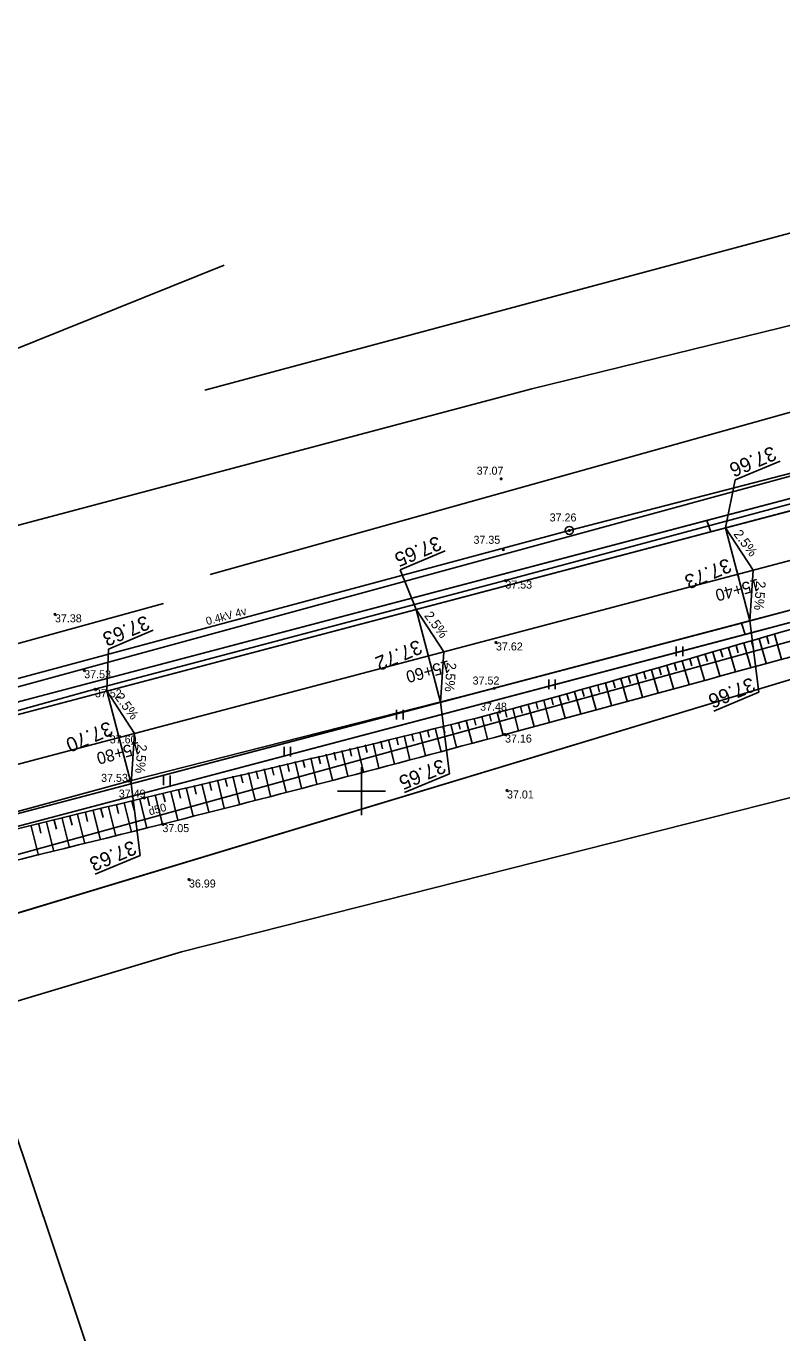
# Model space of a CAD drawing. Extents: x 469981 to 472086, y 246785 to 247785.
# Drawn here: x 470529 to 470576.3, y 247116.2 to 247197.8 of the extents above; entities that cross this region are included whole.
import ezdxf

# ---------------------------------------------------------------- set-up
doc = ezdxf.new("R2010")
doc.units = 0
for name, color, linetype in [('0_922', 7, 'Continuous'), ('0_Asfalta_mala', 7, 'Continuous'), ('0_Asfalta_Nomale', 7, 'Continuous'), ('0_Ruut_Braukt', 7, 'Continuous'), ('0_Ruut_nomale', 7, 'Continuous'), ('0_vertikals', 7, 'Continuous'), ('0_vertkals_cipari', 7, 'Continuous'), ('21', 7, 'Continuous'), ('6_piketaza', 7, 'Continuous'), ('CELI_CMAL_####_####_#', 7, 'Continuous'), ('DREN_VADP_####_####_#', 7, 'Continuous'), ('DREN_VADP_####_TKST_#', 7, 'Continuous'), ('ELEK_ELEM_####_####_#', 7, 'Continuous'), ('ELEK_VADV_ZSPR_####_#', 7, 'Continuous'), ('ELEK_VADV_ZSPR_TKST_#', 7, 'Continuous'), ('GEOD_ELEM_####_####_#', 7, 'Continuous'), ('RAMI_PLAN_####_TKST_#', 7, 'Continuous'), ('RAMI_UZMR_####_####_#', 7, 'Continuous'), ('RELJ_AATZ_####_TKST_#', 7, 'Continuous'), ('RELJ_ELEM_####_####_#', 7, 'Continuous'), ('RELJ_NOGA_####_####_#', 7, 'Continuous'), ('RELJ_NOGL_####_####_#', 7, 'Continuous'), ('ROBZ_IERR_####_####_#', 7, 'Continuous'), ('ROBZ_PROJ_####_####_#', 7, 'Continuous'), ('TERT_ELEM_####_####_#', 7, 'Continuous')]:
    doc.layers.add(name, color=color, linetype=linetype)

msp = doc.modelspace()

# ---------------------------------------------------------------- linework, layer by layer
at = {"layer": '0_922'}
msp.add_line((470631.479, 247178.827), (470501.235, 247144.508), dxfattribs=at)
at = {"layer": '0_Asfalta_mala'}
for p, q in [((470630.743, 247181.735), (470500.471, 247147.409)), ((470632.216, 247175.919), (470501.999, 247141.607))]:
    msp.add_line(p, q, dxfattribs=at)
at = {"layer": '0_Asfalta_Nomale'}
for p, q in [((470630.558, 247182.462), (470500.28, 247148.134)), ((470632.435, 247175.201), (470502.191, 247140.882))]:
    msp.add_line(p, q, dxfattribs=at)
at = {"layer": '0_Ruut_Braukt'}
for p, q in [((470630.743, 247181.735), (470500.471, 247147.409)), ((470501.999, 247141.607), (470632.216, 247175.919))]:
    msp.add_line(p, q, dxfattribs=at)
at = {"layer": '0_Ruut_nomale'}
for p, q in [((470632.216, 247175.919), (470573.737, 247160.51)), ((470573.976, 247159.797), (470632.366, 247175.183)), ((470571.587, 247166.924), (470500.28, 247148.134)), ((470571.826, 247166.211), (470571.587, 247166.924)), ((470500.471, 247147.409), (470571.826, 247166.211)), ((470573.737, 247160.51), (470501.999, 247141.607)), ((470502.191, 247140.882), (470573.976, 247159.797)), ((470573.976, 247159.797), (470573.737, 247160.51)), ((470573.737, 247160.51), (470573.976, 247159.797))]:
    msp.add_line(p, q, dxfattribs=at)
msp.add_lwpolyline([(470677.373, 247193.078), (470636.595, 247183.159), (470630.743, 247181.735), (470609.652, 247176.178), (470590.067, 247171.017), (470577.926, 247167.818), (470571.826, 247166.211), (470571.587, 247166.924), (470610.769, 247177.248), (470640.083, 247184.779), (470647.269, 247186.527), (470688.32, 247196.513)], dxfattribs=at)
at = {"layer": '0_vertikals'}
for p, q in [((470573.346, 247169.452), (470576.157, 247170.629)), ((470572.747, 247166.454), (470573.346, 247169.452)), ((470552.419, 247163.842), (470555.229, 247165.018)), ((470553.408, 247161.358), (470552.419, 247163.842)), ((470574.276, 247160.652), (470574.834, 247156.184)), ((470534.169, 247158.876), (470536.979, 247160.053)), ((470534.068, 247156.262), (470534.169, 247158.876)), ((470572.024, 247155.007), (470574.834, 247156.184)), ((470554.936, 247155.556), (470555.494, 247151.088)), ((470552.684, 247149.911), (470555.494, 247151.088)), ((470535.596, 247150.46), (470536.154, 247145.992)), ((470533.344, 247144.815), (470536.154, 247145.992))]:
    msp.add_line(p, q, dxfattribs=at)
for points in [[(470574.276, 247160.652), (470574.479, 247163.808), (470572.747, 247166.454)], [(470554.936, 247155.556), (470555.139, 247158.712), (470553.408, 247161.358)], [(470535.596, 247150.46), (470535.799, 247153.616), (470534.068, 247156.262)]]:
    msp.add_lwpolyline(points, close=True, dxfattribs=at)
at = {"layer": '21'}
msp.add_line((470631.479, 247178.827), (470501.235, 247144.508), dxfattribs=at)
at = {"layer": '6_piketaza'}
for points in [[(470573.576, 247163.311), (470573.448, 247163.795)], [(470554.236, 247158.215), (470554.108, 247158.699)], [(470534.896, 247153.119), (470534.768, 247153.603)]]:
    msp.add_lwpolyline(points, dxfattribs=at)
at = {"layer": 'CELI_CMAL_####_####_#'}
for points in [[(470680.531, 247188.015), (470656.078, 247181.92), (470633.135, 247176.069), (470607.49, 247169.517), (470585.395, 247163.573), (470558.297, 247156.434), (470535.442, 247150.637), (470509.365, 247143.534), (470489.378, 247138.1), (470466.613, 247131.634), (470446.232, 247124.835), (470445.198, 247123.768), (470444.164, 247122.701), (470443.294, 247120.95), (470443.206, 247119.29), (470443.523, 247108.72)], [(470207.251, 246955.004), (470220.145, 246963.116), (470261.486, 246992.424), (470276.308, 247005.858), (470296.122, 247025.635), (470312.816, 247042.969), (470330.98, 247061.836), (470346.394, 247077.324), (470364.172, 247092.272), (470374.754, 247099.764), (470384.938, 247106.322), (470390.015, 247108.873), (470395.699, 247111.348), (470409.875, 247117.262), (470415.428, 247119.375), (470428.615, 247124.712), (470444.307, 247130.298), (470466.241, 247137.389), (470487.751, 247143.859), (470509.15, 247149.677), (470533.329, 247156.368), (470558.982, 247163.161), (470583.723, 247169.81), (470606.354, 247175.581)]]:
    msp.add_lwpolyline(points, dxfattribs=at)
at = {"layer": 'DREN_VADP_####_####_#'}
for points in [[(470540.2, 247175.059), (470613.021, 247194.586)], [(470540.531, 247163.538), (470616.141, 247184.678)], [(470541.414, 247182.868), (470449.185, 247145.776), (470448.006, 247137.086)], [(470448.006, 247137.086), (470537.608, 247161.729)], [(470516.776, 247142.815), (470586.473, 247162.049)]]:
    msp.add_lwpolyline(points, dxfattribs=at)
at = {"layer": 'ELEK_ELEM_####_####_#'}
for radius in [0.25, 0.0225]:
    msp.add_circle((470562.984, 247166.291), radius, dxfattribs=at)
at = {"layer": 'ELEK_VADV_ZSPR_####_#'}
for p, q in [((470562.984, 247166.291), (470601.693, 247176.325)), ((470518.26, 247154.287), (470562.984, 247166.291))]:
    msp.add_line(p, q, dxfattribs=at)
at = {"layer": 'GEOD_ELEM_####_####_#'}
for p, q in [((470550, 247151.5), (470550, 247150)), ((470548.5, 247150), (470550, 247150)), ((470550, 247150), (470550, 247148.5)), ((470550, 247150), (470551.5, 247150))]:
    msp.add_line(p, q, dxfattribs=at)
at = {"layer": 'RAMI_PLAN_####_TKST_#'}
msp.add_lwpolyline([(470585.956, 246956.805), (470074.903, 246785.499), (469981.146, 247065.204), (470492.199, 247236.51)], close=True, dxfattribs=at)
at = {"layer": 'RAMI_UZMR_####_####_#'}
for points in [[(470081.833, 246858.073), (470071.225, 246873.795), (470075.411, 246878.04), (470140.155, 246920.953), (470236.136, 246982.998), (470257.83, 246999.315), (470274.171, 247013.774), (470358.465, 247102.148), (470367.97, 247107.52), (470388.133, 247118.916), (470465.996, 247150.017), (470560.64, 247175.144), (470793.366, 247232.231)], [(470682.857, 247179.693), (470601.924, 247155.957), (470538.749, 247139.954), (470448.7, 247112.965), (470443.256, 247108.572), (470439.042, 247107.166), (470426.399, 247105.409), (470390.93, 247093.141), (470379.516, 247082.95), (470369.859, 247080.841), (470357.567, 247068.014), (470285.914, 246993.254), (470269.057, 246978.845), (470246.406, 246963.908), (470178.978, 246918.441), (470154.395, 246901.045), (470104.604, 246871.942), (470081.833, 246858.073)]]:
    msp.add_lwpolyline(points, dxfattribs=at)
at = {"layer": 'RELJ_ELEM_####_####_#'}
for centre in [(470558.721, 247169.517), (470562.984, 247166.291), (470558.859, 247165.093), (470558.982, 247163.161), (470530.83, 247161.052), (470558.4, 247159.293), (470532.659, 247157.557), (470558.297, 247156.434), (470533.329, 247156.368), (470558.637, 247154.955), (470534.257, 247153.487), (470558.966, 247153.542), (470535.442, 247150.637), (470559.088, 247150.046), (470536.42, 247149.583), (470537.55, 247147.945), (470539.207, 247144.483)]:
    msp.add_circle(centre, 0.05, dxfattribs=at)
at = {"layer": 'RELJ_NOGA_####_####_#'}
for p, q in [((470575.804, 247159.805), (470576.256, 247158.255)), ((470575.804, 247159.805), (470576.256, 247158.255)), ((470572.924, 247158.965), (470573.362, 247157.464)), ((470572.924, 247158.965), (470573.362, 247157.464)), ((470573.404, 247159.105), (470573.536, 247158.652)), ((470573.404, 247159.105), (470573.536, 247158.652)), ((470573.884, 247159.245), (470574.327, 247157.727)), ((470573.884, 247159.245), (470574.327, 247157.727)), ((470574.364, 247159.385), (470574.498, 247158.927)), ((470574.364, 247159.385), (470574.498, 247158.927)), ((470574.844, 247159.525), (470575.292, 247157.991)), ((470574.844, 247159.525), (470575.292, 247157.991)), ((470575.324, 247159.665), (470575.459, 247159.202)), ((470575.324, 247159.665), (470575.459, 247159.202)), ((470570.044, 247158.125), (470570.468, 247156.673)), ((470570.044, 247158.125), (470570.468, 247156.673)), ((470570.524, 247158.265), (470570.652, 247157.827)), ((470570.524, 247158.265), (470570.652, 247157.827)), ((470571.004, 247158.405), (470571.432, 247156.937)), ((470571.004, 247158.405), (470571.432, 247156.937)), ((470571.484, 247158.545), (470571.613, 247158.102)), ((470571.484, 247158.545), (470571.613, 247158.102)), ((470571.964, 247158.685), (470572.397, 247157.2)), ((470571.964, 247158.685), (470572.397, 247157.2)), ((470572.444, 247158.825), (470572.575, 247158.377)), ((470572.444, 247158.825), (470572.575, 247158.377)), ((470567.163, 247157.29), (470567.567, 247155.881)), ((470567.163, 247157.29), (470567.567, 247155.881)), ((470567.643, 247157.428), (470567.765, 247157.004)), ((470567.643, 247157.428), (470567.765, 247157.004)), ((470568.124, 247157.567), (470568.534, 247156.145)), ((470568.124, 247157.567), (470568.534, 247156.145)), ((470568.604, 247157.706), (470568.728, 247157.277)), ((470568.604, 247157.706), (470568.728, 247157.277)), ((470569.084, 247157.845), (470569.503, 247156.41)), ((470569.084, 247157.845), (470569.503, 247156.41)), ((470569.564, 247157.985), (470569.691, 247157.552)), ((470569.564, 247157.985), (470569.691, 247157.552)), ((470564.276, 247156.473), (470564.663, 247155.09)), ((470564.276, 247156.473), (470564.663, 247155.09)), ((470564.758, 247156.608), (470564.875, 247156.192)), ((470564.758, 247156.608), (470564.875, 247156.192)), ((470565.239, 247156.743), (470565.63, 247155.353)), ((470565.239, 247156.743), (470565.63, 247155.353)), ((470565.72, 247156.879), (470565.839, 247156.461)), ((470565.72, 247156.879), (470565.839, 247156.461)), ((470566.201, 247157.016), (470566.599, 247155.617)), ((470566.201, 247157.016), (470566.599, 247155.617)), ((470566.682, 247157.153), (470566.802, 247156.732)), ((470566.682, 247157.153), (470566.802, 247156.732)), ((470561.383, 247155.678), (470561.754, 247154.298)), ((470561.383, 247155.678), (470561.754, 247154.298)), ((470561.866, 247155.809), (470561.978, 247155.395)), ((470561.866, 247155.809), (470561.978, 247155.395)), ((470562.349, 247155.94), (470562.725, 247154.562)), ((470562.349, 247155.94), (470562.725, 247154.562)), ((470562.831, 247156.072), (470562.944, 247155.659)), ((470562.831, 247156.072), (470562.944, 247155.659)), ((470563.313, 247156.205), (470563.695, 247154.826)), ((470563.313, 247156.205), (470563.695, 247154.826)), ((470563.795, 247156.339), (470563.91, 247155.924)), ((470563.795, 247156.339), (470563.91, 247155.924)), ((470558.482, 247154.915), (470558.842, 247153.509)), ((470558.482, 247154.915), (470558.842, 247153.509)), ((470558.966, 247155.04), (470559.075, 247154.62)), ((470558.966, 247155.04), (470559.075, 247154.62)), ((470559.45, 247155.166), (470559.813, 247153.772)), ((470559.45, 247155.166), (470559.813, 247153.772)), ((470559.934, 247155.292), (470560.044, 247154.876)), ((470559.934, 247155.292), (470560.044, 247154.876)), ((470560.417, 247155.42), (470560.785, 247154.035)), ((470560.417, 247155.42), (470560.785, 247154.035)), ((470560.901, 247155.549), (470561.011, 247155.134)), ((470560.901, 247155.549), (470561.011, 247155.134)), ((470555.087, 247154.063), (470555.196, 247153.624)), ((470555.087, 247154.063), (470555.196, 247153.624)), ((470555.573, 247154.183), (470555.933, 247152.727)), ((470555.573, 247154.183), (470555.933, 247152.727)), ((470556.058, 247154.303), (470556.166, 247153.869)), ((470556.058, 247154.303), (470556.166, 247153.869)), ((470556.543, 247154.424), (470556.904, 247152.987)), ((470556.543, 247154.424), (470556.904, 247152.987)), ((470557.028, 247154.546), (470557.136, 247154.117)), ((470557.028, 247154.546), (470557.136, 247154.117)), ((470557.513, 247154.668), (470557.874, 247153.247)), ((470557.513, 247154.668), (470557.874, 247153.247)), ((470557.998, 247154.791), (470558.105, 247154.367)), ((470557.998, 247154.791), (470558.105, 247154.367)), ((470551.686, 247153.238), (470552.055, 247151.7)), ((470551.686, 247153.238), (470552.055, 247151.7)), ((470552.172, 247153.355), (470552.282, 247152.897)), ((470552.172, 247153.355), (470552.282, 247152.897)), ((470552.658, 247153.472), (470553.024, 247151.955)), ((470552.658, 247153.472), (470553.024, 247151.955)), ((470553.144, 247153.589), (470553.253, 247153.137)), ((470553.144, 247153.589), (470553.253, 247153.137)), ((470553.63, 247153.707), (470553.993, 247152.211)), ((470553.63, 247153.707), (470553.993, 247152.211)), ((470554.116, 247153.825), (470554.225, 247153.38)), ((470554.116, 247153.825), (470554.225, 247153.38)), ((470554.602, 247153.944), (470554.964, 247152.469)), ((470554.602, 247153.944), (470554.964, 247152.469)), ((470548.281, 247152.43), (470548.395, 247151.945)), ((470548.281, 247152.43), (470548.395, 247151.945)), ((470548.767, 247152.545), (470549.146, 247150.94)), ((470548.767, 247152.545), (470549.146, 247150.94)), ((470549.254, 247152.66), (470549.367, 247152.182)), ((470549.254, 247152.66), (470549.367, 247152.182)), ((470549.74, 247152.775), (470550.116, 247151.192)), ((470549.74, 247152.775), (470550.116, 247151.192)), ((470550.227, 247152.891), (470550.339, 247152.419)), ((470550.227, 247152.891), (470550.339, 247152.419)), ((470550.713, 247153.006), (470551.085, 247151.446)), ((470550.713, 247153.006), (470551.085, 247151.446)), ((470551.2, 247153.122), (470551.311, 247152.657)), ((470551.2, 247153.122), (470551.311, 247152.657)), ((470544.874, 247151.627), (470545.273, 247149.935)), ((470544.874, 247151.627), (470545.273, 247149.935)), ((470545.361, 247151.741), (470545.48, 247151.237)), ((470545.361, 247151.741), (470545.48, 247151.237)), ((470545.847, 247151.856), (470546.241, 247150.185)), ((470545.847, 247151.856), (470546.241, 247150.185)), ((470546.334, 247151.971), (470546.452, 247151.473)), ((470546.334, 247151.971), (470546.452, 247151.473)), ((470546.821, 247152.086), (470547.21, 247150.436)), ((470546.821, 247152.086), (470547.21, 247150.436)), ((470547.307, 247152.2), (470547.423, 247151.709)), ((470547.307, 247152.2), (470547.423, 247151.709)), ((470547.794, 247152.315), (470548.178, 247150.688)), ((470547.794, 247152.315), (470548.178, 247150.688)), ((470541.469, 247150.818), (470541.595, 247150.291)), ((470541.469, 247150.818), (470541.595, 247150.291)), ((470541.955, 247150.934), (470542.373, 247149.187)), ((470541.955, 247150.934), (470542.373, 247149.187)), ((470542.441, 247151.05), (470542.566, 247150.529)), ((470542.441, 247151.05), (470542.566, 247150.529)), ((470542.928, 247151.166), (470543.339, 247149.436)), ((470542.928, 247151.166), (470543.339, 247149.436)), ((470543.414, 247151.281), (470543.537, 247150.765)), ((470543.414, 247151.281), (470543.537, 247150.765)), ((470543.901, 247151.397), (470544.306, 247149.685)), ((470543.901, 247151.397), (470544.306, 247149.685)), ((470544.387, 247151.512), (470544.508, 247151.001)), ((470544.387, 247151.512), (470544.508, 247151.001)), ((470538.068, 247149.992), (470538.511, 247148.192)), ((470538.068, 247149.992), (470538.511, 247148.192)), ((470538.553, 247150.112), (470538.685, 247149.573)), ((470538.553, 247150.112), (470538.685, 247149.573)), ((470539.039, 247150.231), (470539.477, 247148.441)), ((470539.039, 247150.231), (470539.477, 247148.441)), ((470539.525, 247150.349), (470539.655, 247149.814)), ((470539.525, 247150.349), (470539.655, 247149.814)), ((470540.011, 247150.467), (470540.441, 247148.689)), ((470540.011, 247150.467), (470540.441, 247148.689)), ((470540.497, 247150.584), (470540.625, 247150.053)), ((470540.497, 247150.584), (470540.625, 247150.053)), ((470540.983, 247150.701), (470541.406, 247148.938)), ((470540.983, 247150.701), (470541.406, 247148.938)), ((470534.672, 247149.145), (470534.808, 247148.599)), ((470534.672, 247149.145), (470534.808, 247148.599)), ((470535.157, 247149.266), (470535.612, 247147.448)), ((470535.157, 247149.266), (470535.612, 247147.448)), ((470535.642, 247149.387), (470535.778, 247148.843)), ((470535.642, 247149.387), (470535.778, 247148.843)), ((470536.127, 247149.509), (470536.582, 247147.696)), ((470536.127, 247149.509), (470536.582, 247147.696)), ((470536.612, 247149.63), (470536.748, 247149.087)), ((470536.612, 247149.63), (470536.748, 247149.087)), ((470537.097, 247149.752), (470537.549, 247147.945)), ((470537.097, 247149.752), (470537.549, 247147.945)), ((470537.582, 247149.872), (470537.717, 247149.331)), ((470537.582, 247149.872), (470537.717, 247149.331)), ((470531.276, 247148.298), (470531.732, 247146.467)), ((470531.276, 247148.298), (470531.732, 247146.467)), ((470531.761, 247148.419), (470531.898, 247147.87)), ((470531.761, 247148.419), (470531.898, 247147.87)), ((470532.246, 247148.539), (470532.702, 247146.711)), ((470532.246, 247148.539), (470532.702, 247146.711)), ((470532.731, 247148.66), (470532.868, 247148.112)), ((470532.731, 247148.66), (470532.868, 247148.112)), ((470533.216, 247148.781), (470533.671, 247146.956)), ((470533.216, 247148.781), (470533.671, 247146.956)), ((470533.702, 247148.902), (470533.838, 247148.355)), ((470533.702, 247148.902), (470533.838, 247148.355)), ((470534.187, 247149.023), (470534.642, 247147.201)), ((470534.187, 247149.023), (470534.642, 247147.201)), ((470529.335, 247147.814), (470529.792, 247145.981)), ((470529.335, 247147.814), (470529.792, 247145.981)), ((470529.82, 247147.935), (470529.957, 247147.385)), ((470529.82, 247147.935), (470529.957, 247147.385)), ((470530.305, 247148.056), (470530.762, 247146.224)), ((470530.305, 247148.056), (470530.762, 247146.224)), ((470530.791, 247148.177), (470530.928, 247147.627)), ((470530.791, 247148.177), (470530.928, 247147.627))]:
    msp.add_line(p, q, dxfattribs=at)
msp.add_spline([(470443.762, 247118.331), (470443.88, 247120.814), (470444.471, 247122.233), (470445.96, 247123.747), (470447.74, 247124.344), (470466.701, 247130.323), (470490.205, 247137.037), (470509.522, 247142.633), (470536.42, 247149.583), (470558.637, 247154.955), (470585.403, 247162.504), (470607.875, 247168.231), (470633.412, 247175.414), (470656.062, 247180.759), (470680.788, 247187.471), (470708.074, 247193.923), (470734.191, 247200.317), (470761.697, 247206.456), (470789.773, 247212.754), (470817.257, 247216.179), (470830.019, 247217.144), (470848.586, 247217.569), (470861.752, 247217.476), (470881.066, 247214.264), (470905.336, 247205.96), (470932.738, 247196.11), (470958.906, 247187.141), (470978.102, 247181.086)], degree=3, dxfattribs=at)
at = {"layer": 'RELJ_NOGL_####_####_#'}
msp.add_spline([(470444.636, 247118.184), (470444.802, 247120.028), (470444.991, 247120.926), (470445.558, 247121.73), (470446.408, 247122.251), (470448.872, 247122.621), (470466.486, 247128.526), (470490.665, 247135.792), (470509.603, 247140.94), (470537.55, 247147.945), (470558.966, 247153.542), (470586.086, 247160.934), (470607.922, 247166.842), (470634.241, 247173.648), (470681.28, 247185.658), (470708.292, 247192.117), (470734.878, 247198.699), (470761.457, 247204.922), (470790.498, 247211.068), (470817.148, 247213.701), (470830.618, 247215.209), (470848.022, 247215.369), (470862.099, 247215.472), (470880.883, 247212.412), (470904.425, 247203.826), (470932.21, 247193.701), (470958.298, 247186.024), (470977.689, 247180.167)], degree=3, dxfattribs=at)
at = {"layer": 'ROBZ_IERR_####_####_#'}
msp.add_lwpolyline([(470310.127, 246974.356), (470275.956, 246992.729), (470371.503, 247083.47), (470396.219, 247097.502), (470431.624, 247112.202), (470468.364, 247124.23), (470636.973, 247175.147), (470640.03, 247134.708)], dxfattribs=at)
at = {"layer": 'ROBZ_PROJ_####_####_#'}
for points in [[(471398.351, 247372.094), (471346.741, 247338.478), (471133.176, 247205.05), (471108.425, 247194.786), (471087.339, 247189.709), (471023.306, 247181.157), (470962.604, 247185.245), (470905.63, 247205.857), (470878.75, 247214.454), (470852.344, 247217.039), (470815.743, 247215.147), (470778.583, 247209.26), (470718.669, 247194.633), (470636.973, 247175.147), (470468.364, 247124.23), (470431.624, 247112.202), (470396.219, 247097.502), (470371.503, 247083.47), (470275.956, 246992.729), (470152.342, 246907.761), (470066.737, 246851.23)], [(470715.25, 247246.151), (470688.303, 247197.106), (470613.752, 247179.765), (470474.818, 247141.882), (470438.432, 247129.536), (470421.395, 247122.632), (470455.523, 247176.924)], [(470062.774, 246863.479), (470070.591, 246868.587), (470253.618, 246988.247), (470269.149, 247002.795), (470278.124, 247011.202), (470361.554, 247094.257), (470368.265, 247098.262), (470383.103, 247107.116), (470421.395, 247122.632), (470438.432, 247129.536), (470474.818, 247141.882), (470613.752, 247179.765), (470688.303, 247197.106)]]:
    msp.add_lwpolyline(points, dxfattribs=at)
at = {"layer": 'TERT_ELEM_####_####_#'}
for p, q in [((470569.671, 247158.436), (470569.671, 247159.036)), ((470570.071, 247158.436), (470570.071, 247159.036)), ((470561.702, 247156.378), (470561.702, 247156.978)), ((470562.102, 247156.378), (470562.102, 247156.978)), ((470552.19, 247154.491), (470552.19, 247155.091)), ((470552.59, 247154.491), (470552.59, 247155.091)), ((470545.163, 247152.176), (470545.163, 247152.776)), ((470545.563, 247152.176), (470545.563, 247152.776)), ((470537.622, 247150.375), (470537.622, 247150.975)), ((470538.022, 247150.375), (470538.022, 247150.975))]:
    msp.add_line(p, q, dxfattribs=at)

# ---------------------------------------------------------------- texts
at = {"layer": '0_vertkals_cipari'}
for s, height, rotation, p in [('37.66', 0.9, 202.71113, (470575.68, 247171.585)), ('2.5%', 0.5993, 306.82353, (470573.22, 247166.061)), ('37.65', 0.9, 202.71113, (470554.753, 247165.975)), ('37.73', 0.9, 202.71113, (470572.881, 247164.586)), ('2.5%', 0.5993, 265.61126, (470574.668, 247163.153)), ('37.63', 0.9, 202.71113, (470536.503, 247161.009)), ('2.5%', 0.5993, 306.82353, (470553.88, 247160.965)), ('37.72', 0.9, 202.71113, (470553.541, 247159.49)), ('2.5%', 0.5993, 265.61126, (470555.328, 247158.057)), ('37.66', 0.9, 202.71113, (470574.358, 247157.14)), ('2.5%', 0.5993, 306.82353, (470534.54, 247155.869)), ('37.70', 0.9, 202.71113, (470534.201, 247154.394)), ('2.5%', 0.5993, 265.61126, (470535.988, 247152.961)), ('37.65', 0.9, 202.71113, (470555.018, 247152.044)), ('37.63', 0.9, 202.71113, (470535.678, 247146.948))]:
    msp.add_text(s, height=height, rotation=rotation, dxfattribs=at).set_placement(p)
at = {"layer": '6_piketaza'}
for s, p in [('15+40', (470574.771, 247163.29)), ('15+60', (470555.431, 247158.194)), ('15+80', (470536.091, 247153.098))]:
    msp.add_text(s, height=0.75, rotation=194.76173, dxfattribs=at).set_placement(p)
at = {"layer": 'DREN_VADP_####_TKST_#'}
msp.add_text('d50', height=0.5, rotation=15.42846, dxfattribs=at).set_placement((470536.761, 247148.486))
at = {"layer": 'ELEK_VADV_ZSPR_TKST_#'}
msp.add_text('0.4kV 4v', height=0.5, rotation=15.02419, dxfattribs=at).set_placement((470540.34, 247160.368))
at = {"layer": 'RELJ_AATZ_####_TKST_#'}
for s, p in [('37.07', (470557.191, 247169.778)), ('37.26', (470561.755, 247166.855)), ('37.35', (470556.992, 247165.459)), ('37.53', (470558.982, 247162.661)), ('37.38', (470530.83, 247160.552)), ('37.62', (470558.4, 247158.793)), ('37.53', (470532.659, 247157.057)), ('37.52', (470556.938, 247156.666)), ('37.52', (470533.329, 247155.868)), ('37.48', (470557.406, 247155.034)), ('37.60', (470534.257, 247152.987)), ('37.16', (470558.966, 247153.042)), ('37.53', (470533.715, 247150.585)), ('37.49', (470534.821, 247149.601)), ('37.01', (470559.088, 247149.546)), ('37.05', (470537.55, 247147.445)), ('36.99', (470539.207, 247143.983))]:
    msp.add_text(s, height=0.5, dxfattribs=at).set_placement(p)

doc.saveas('drawing.dxf')
